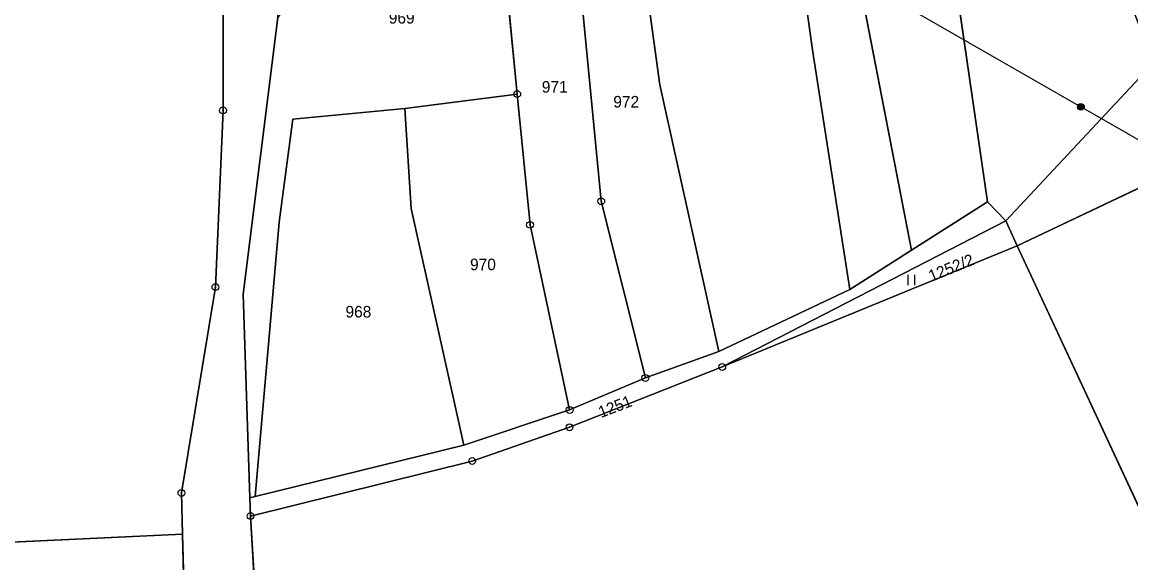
# Model space of a CAD drawing. Extents: x -689422 to -685210, y -987725 to -982160.
# Drawn here: x -687135.2 to -686972.5, y -986134.8 to -986055.5 of the extents above; entities that cross this region are included whole.
import ezdxf

# ---------------------------------------------------------------- set-up
doc = ezdxf.new("R2010")
doc.units = 0
for name, color, linetype in [('KN_Hranice_parcel', 7, 'Continuous'), ('KN_Parcelni cisla', 7, 'Continuous'), ('KN_Polygon parcely', 7, 'Continuous'), ('KN_Pozemkove predmety', 7, 'Continuous'), ('KN_POZEMKY_ORNA PUDA', 7, 'Continuous'), ('KN_POZEMKY_OSTATNI PLOCHA', 7, 'Continuous'), ('KN_POZEMKY_TTP', 7, 'Continuous'), ('KN_VYUZITI_17_ostatni plocha_ostatni komunikace', 7, 'Continuous'), ('KN_VYUZITI_26_ostatni plocha_jina plocha', 7, 'Continuous'), ('KN_Značky bodu BP', 7, 'Continuous'), ('KN_Značky kultur', 7, 'Continuous')]:
    doc.layers.add(name, color=color, linetype=linetype)

msp = doc.modelspace()

# ---------------------------------------------------------------- linework, layer by layer
at = {"layer": 'KN_Hranice_parcel'}
for p, q in [((-686993.5, -986081.88), (-687006.02, -985995.83)), ((-687062.53, -986066.07), (-687067.71, -986013.25)), ((-687097.67, -986054.82), (-687102.76, -986095.39)), ((-686920.43, -986055.73), (-686989.13, -986088.31)), ((-687079.01, -986068.17), (-687062.53, -986066.07)), ((-687004.65, -986088.97), (-686993.5, -986081.88)), ((-686990.82, -986084.68), (-686993.5, -986081.88)), ((-687032.44, -986106.09), (-686990.82, -986084.68)), ((-686989.13, -986088.31), (-686990.82, -986084.68)), ((-686989.13, -986088.31), (-687032.44, -986106.09)), ((-687013.72, -986094.73), (-687004.65, -986088.97)), ((-686943.78, -986185.65), (-686989.13, -986088.31)), ((-687102.76, -986095.39), (-687101.78, -986125.29)), ((-687032.95, -986103.8), (-687013.72, -986094.73)), ((-687043.72, -986107.7), (-687032.95, -986103.8)), ((-687043.72, -986107.7), (-687054.84, -986112.39)), ((-687070.39, -986117.54), (-687054.84, -986112.39)), ((-687101.02, -986125.1), (-687070.39, -986117.54)), ((-687111.66, -986130.61), (-687111.82, -986124.56)), ((-687101.78, -986125.29), (-687101.02, -986125.1)), ((-687101.78, -986125.29), (-687101.69, -986127.95)), ((-687110.81, -986162.36), (-687111.66, -986130.61))]:
    msp.add_line(p, q, dxfattribs=at)
for points in [[(-687033.19, -985951.05), (-687027.91, -985997.24), (-687019.13, -986059.91), (-687013.72, -986094.73)], [(-687005.66, -985968.81), (-686969.11, -986061.42), (-686990.82, -986084.68)], [(-687032.95, -986103.8), (-687041.6, -986064.72), (-687052.4, -985985.88)], [(-687004.65, -986088.97), (-687013.21, -986044.84), (-687017.61, -985995.22), (-687006.02, -985995.83)], [(-687058.43, -985996.67), (-687050.2, -986081.78), (-687043.72, -986107.7)], [(-687151.61, -986024.18), (-687174.92, -986060.57), (-687182.43, -986085.02), (-687185.01, -986096.98), (-687173.49, -986133.47), (-687111.66, -986130.61)], [(-687111.82, -986124.56), (-687106.83, -986094.38), (-687105.72, -986068.46), (-687105.64, -986033.02)], [(-687054.84, -986112.39), (-687060.65, -986085.24), (-687062.53, -986066.07)], [(-687079.01, -986068.17), (-687095.46, -986069.74), (-687097.47, -986084.85), (-687101.02, -986125.1)], [(-687070.39, -986117.54), (-687078.11, -986082.84), (-687079.01, -986068.17)], [(-687101.69, -986127.95), (-687069.15, -986119.88), (-687054.86, -986114.94), (-687032.44, -986106.09)], [(-687101.69, -986127.95), (-687099.91, -986158.27), (-687096.78, -986182.84), (-687097.07, -986185.57), (-687099.9, -986209.98)]]:
    msp.add_lwpolyline(points, dxfattribs=at)
at = {"layer": 'KN_Polygon parcely'}
for points in [[(-687108.57, -986274.12), (-687099.9, -986209.98), (-687097.07, -986185.57), (-687096.78, -986182.84), (-687099.91, -986158.27), (-687101.69, -986127.95), (-687101.78, -986125.29), (-687102.76, -986095.39), (-687097.67, -986054.82), (-687099.07, -986031.39), (-687097.47, -986024.02), (-687077.32, -985982.56), (-687071.99, -985949.82), (-687065.78, -985935.64)], [(-687073.91, -985944.26), (-687077.99, -985964.08), (-687080.95, -985978.48), (-687104.88, -986029.16), (-687105.64, -986033.02), (-687105.72, -986068.46), (-687106.83, -986094.38), (-687111.82, -986124.56), (-687111.66, -986130.61), (-687110.81, -986162.36), (-687110.03, -986185.82), (-687118.49, -986267.43)], [(-686800.79, -986243.34), (-686807.07, -986237.04), (-686812.33, -986231.76), (-686827.02, -986215.24), (-686838.85, -986201.41), (-686850.87, -986187.66), (-686856.08, -986187.43), (-686860.36, -986172.86), (-686868.01, -986156.31), (-686877.49, -986139.47), (-686887.44, -986124.83), (-686893.81, -986111.62), (-686904.42, -986086.16), (-686908.03, -986079.44), (-686920.43, -986055.73), (-686989.13, -986088.31), (-686943.78, -986185.65), (-686912.44, -986186.99), (-686898.49, -986209.53), (-686868.06, -986260.05)]]:
    msp.add_lwpolyline(points, dxfattribs=at)
for points in [[(-687022.72, -985937.91), (-687033.19, -985951.05), (-687027.91, -985997.24), (-687019.13, -986059.91), (-687013.72, -986094.73), (-687004.65, -986088.97), (-687013.21, -986044.84), (-687017.61, -985995.22), (-687006.02, -985995.83), (-687011.8, -985969.82)], [(-687033.19, -985951.05), (-687035.34, -985955.89), (-687047.63, -985977.5), (-687052.4, -985985.88), (-687041.6, -986064.72), (-687032.95, -986103.8), (-687013.72, -986094.73), (-687019.13, -986059.91), (-687027.91, -985997.24)], [(-686969.11, -986061.42), (-686990.82, -986084.68), (-686989.13, -986088.31), (-686920.43, -986055.73), (-686932.82, -986032.02), (-686936.32, -986034.85), (-686976.59, -985961.43), (-687005.66, -985968.81)], [(-687006.02, -985995.83), (-686993.5, -986081.88), (-686990.82, -986084.68), (-686969.11, -986061.42), (-687005.66, -985968.81), (-687011.8, -985969.82)], [(-687050.2, -986081.78), (-687043.72, -986107.7), (-687032.95, -986103.8), (-687041.6, -986064.72), (-687052.4, -985985.88), (-687058.43, -985996.67)], [(-687006.02, -985995.83), (-687017.61, -985995.22), (-687013.21, -986044.84), (-687004.65, -986088.97), (-686993.5, -986081.88)], [(-687058.43, -985996.67), (-687067.71, -986013.25), (-687062.53, -986066.07), (-687060.65, -986085.24), (-687054.84, -986112.39), (-687043.72, -986107.7), (-687050.2, -986081.78)], [(-687215.69, -986078.19), (-687201.81, -986146.21), (-687199.7, -986172.16), (-687179.2, -986165.49), (-687151.91, -986161.08), (-687110.81, -986162.36), (-687111.66, -986130.61), (-687173.49, -986133.47), (-687185.01, -986096.98), (-687182.43, -986085.02), (-687174.92, -986060.57), (-687151.61, -986024.18), (-687166.06, -986008.19), (-687191.77, -986046.15), (-687199.85, -986040.68), (-687203.95, -986051.35), (-687211.33, -986065.63), (-687212.84, -986073.35)], [(-687097.67, -986054.82), (-687102.76, -986095.39), (-687101.78, -986125.29), (-687101.02, -986125.1), (-687097.47, -986084.85), (-687095.46, -986069.74), (-687079.01, -986068.17), (-687062.53, -986066.07), (-687067.71, -986013.25), (-687081.54, -986032.09)], [(-687174.92, -986060.57), (-687182.43, -986085.02), (-687185.01, -986096.98), (-687173.49, -986133.47), (-687111.66, -986130.61), (-687111.82, -986124.56), (-687106.83, -986094.38), (-687105.72, -986068.46), (-687105.64, -986033.02), (-687121.08, -986029.34), (-687129.49, -986022.17), (-687151.61, -986024.18)], [(-687070.39, -986117.54), (-687054.84, -986112.39), (-687060.65, -986085.24), (-687062.53, -986066.07), (-687079.01, -986068.17), (-687078.11, -986082.84)], [(-687078.11, -986082.84), (-687079.01, -986068.17), (-687095.46, -986069.74), (-687097.47, -986084.85), (-687101.02, -986125.1), (-687070.39, -986117.54)], [(-687054.86, -986114.94), (-687032.44, -986106.09), (-686990.82, -986084.68), (-686993.5, -986081.88), (-687004.65, -986088.97), (-687013.72, -986094.73), (-687032.95, -986103.8), (-687043.72, -986107.7), (-687054.84, -986112.39), (-687070.39, -986117.54), (-687101.02, -986125.1), (-687101.78, -986125.29), (-687101.69, -986127.95), (-687069.15, -986119.88)], [(-686989.13, -986088.31), (-686990.82, -986084.68), (-687032.44, -986106.09)], [(-687096.78, -986182.84), (-687097.07, -986185.57), (-687099.9, -986209.98), (-686930.16, -986210.88), (-686908.8, -986239.61), (-686906.02, -986238.76), (-686926.93, -986211.11), (-686898.49, -986209.53), (-686912.44, -986186.99), (-686943.78, -986185.65), (-686989.13, -986088.31), (-687032.44, -986106.09), (-687054.86, -986114.94), (-687069.15, -986119.88), (-687101.69, -986127.95), (-687099.91, -986158.27)]]:
    msp.add_lwpolyline(points, close=True, dxfattribs=at)
at = {"layer": 'KN_Pozemkove predmety'}
for p in [(-687067.88, -986017.41), (-686895.27, -986116.64)]:
    msp.add_line(p, (-686979.79, -986067.94), dxfattribs=at)
for radius in [0.5, 0.4, 0.3, 0.2, 0.1]:
    msp.add_circle((-686979.79, -986067.94), radius, dxfattribs=at)
at = {"layer": 'KN_POZEMKY_ORNA PUDA'}
for p, q in [((-687052.4, -985985.88), (-687041.6, -986064.72)), ((-687041.6, -986064.72), (-687052.4, -985985.88)), ((-687006.02, -985995.83), (-686993.5, -986081.88)), ((-687050.2, -986081.78), (-687058.43, -985996.67)), ((-687058.43, -985996.67), (-687050.2, -986081.78)), ((-687027.91, -985997.24), (-687019.13, -986059.91)), ((-687062.53, -986066.07), (-687067.71, -986013.25)), ((-687004.65, -986088.97), (-687013.21, -986044.84)), ((-686989.13, -986088.31), (-686920.43, -986055.73)), ((-686920.43, -986055.73), (-686989.13, -986088.31)), ((-687019.13, -986059.91), (-687013.72, -986094.73)), ((-686990.82, -986084.68), (-686969.11, -986061.42)), ((-687079.01, -986068.17), (-687062.53, -986066.07)), ((-687062.53, -986066.07), (-687060.65, -986085.24)), ((-687060.65, -986085.24), (-687062.53, -986066.07)), ((-687041.6, -986064.72), (-687032.95, -986103.8)), ((-687032.95, -986103.8), (-687041.6, -986064.72)), ((-687095.46, -986069.74), (-687079.01, -986068.17)), ((-687079.01, -986068.17), (-687078.11, -986082.84)), ((-687078.11, -986082.84), (-687079.01, -986068.17)), ((-687097.47, -986084.85), (-687095.46, -986069.74)), ((-687043.72, -986107.7), (-687050.2, -986081.78)), ((-687050.2, -986081.78), (-687043.72, -986107.7)), ((-686993.5, -986081.88), (-687004.65, -986088.97)), ((-687078.11, -986082.84), (-687070.39, -986117.54)), ((-687070.39, -986117.54), (-687078.11, -986082.84)), ((-687101.02, -986125.1), (-687097.47, -986084.85)), ((-687060.65, -986085.24), (-687054.84, -986112.39)), ((-687054.84, -986112.39), (-687060.65, -986085.24)), ((-686989.13, -986088.31), (-686990.82, -986084.68)), ((-686943.78, -986185.65), (-686989.13, -986088.31)), ((-687013.72, -986094.73), (-687032.95, -986103.8)), ((-687032.95, -986103.8), (-687043.72, -986107.7)), ((-687043.72, -986107.7), (-687054.84, -986112.39)), ((-687054.84, -986112.39), (-687070.39, -986117.54)), ((-687070.39, -986117.54), (-687101.02, -986125.1))]:
    msp.add_line(p, q, dxfattribs=at)
at = {"layer": 'KN_POZEMKY_OSTATNI PLOCHA'}
for p, q in [((-687105.72, -986068.46), (-687105.64, -986033.02)), ((-687097.67, -986054.82), (-687102.76, -986095.39)), ((-687106.83, -986094.38), (-687105.72, -986068.46)), ((-687004.65, -986088.97), (-686993.5, -986081.88)), ((-686993.5, -986081.88), (-686990.82, -986084.68)), ((-686990.82, -986084.68), (-687032.44, -986106.09)), ((-687013.72, -986094.73), (-687004.65, -986088.97)), ((-687111.82, -986124.56), (-687106.83, -986094.38)), ((-687102.76, -986095.39), (-687101.78, -986125.29)), ((-687032.95, -986103.8), (-687013.72, -986094.73)), ((-687043.72, -986107.7), (-687032.95, -986103.8)), ((-687032.44, -986106.09), (-687054.86, -986114.94)), ((-687054.84, -986112.39), (-687043.72, -986107.7)), ((-687070.39, -986117.54), (-687054.84, -986112.39)), ((-687054.86, -986114.94), (-687069.15, -986119.88)), ((-687101.02, -986125.1), (-687070.39, -986117.54)), ((-687069.15, -986119.88), (-687101.69, -986127.95)), ((-687111.66, -986130.61), (-687111.82, -986124.56)), ((-687101.78, -986125.29), (-687101.02, -986125.1)), ((-687101.78, -986125.29), (-687101.69, -986127.95)), ((-687101.69, -986127.95), (-687101.78, -986125.29)), ((-687101.69, -986127.95), (-687099.91, -986158.27)), ((-687173.49, -986133.47), (-687111.66, -986130.61)), ((-687110.81, -986162.36), (-687111.66, -986130.61)), ((-687111.66, -986130.61), (-687110.81, -986162.36))]:
    msp.add_line(p, q, dxfattribs=at)
at = {"layer": 'KN_POZEMKY_TTP'}
for p, q in [((-686993.5, -986081.88), (-687006.02, -985995.83)), ((-687019.13, -986059.91), (-687027.91, -985997.24)), ((-687067.71, -986013.25), (-687062.53, -986066.07)), ((-687105.64, -986033.02), (-687105.72, -986068.46)), ((-687013.21, -986044.84), (-687004.65, -986088.97)), ((-687102.76, -986095.39), (-687097.67, -986054.82)), ((-687013.72, -986094.73), (-687019.13, -986059.91)), ((-686969.11, -986061.42), (-686990.82, -986084.68)), ((-687062.53, -986066.07), (-687079.01, -986068.17)), ((-687105.72, -986068.46), (-687106.83, -986094.38)), ((-687079.01, -986068.17), (-687095.46, -986069.74)), ((-687095.46, -986069.74), (-687097.47, -986084.85)), ((-686990.82, -986084.68), (-686993.5, -986081.88)), ((-687097.47, -986084.85), (-687101.02, -986125.1)), ((-687032.44, -986106.09), (-686990.82, -986084.68)), ((-686990.82, -986084.68), (-686989.13, -986088.31)), ((-687032.44, -986106.09), (-686989.13, -986088.31)), ((-686989.13, -986088.31), (-687032.44, -986106.09)), ((-687004.65, -986088.97), (-687013.72, -986094.73)), ((-686989.13, -986088.31), (-686943.78, -986185.65)), ((-687106.83, -986094.38), (-687111.82, -986124.56)), ((-687101.78, -986125.29), (-687102.76, -986095.39)), ((-687054.86, -986114.94), (-687032.44, -986106.09)), ((-687069.15, -986119.88), (-687054.86, -986114.94)), ((-687101.69, -986127.95), (-687069.15, -986119.88)), ((-687111.82, -986124.56), (-687111.66, -986130.61)), ((-687101.02, -986125.1), (-687101.78, -986125.29)), ((-687099.91, -986158.27), (-687101.69, -986127.95)), ((-687111.66, -986130.61), (-687173.49, -986133.47))]:
    msp.add_line(p, q, dxfattribs=at)
at = {"layer": 'KN_VYUZITI_17_ostatni plocha_ostatni komunikace'}
for p, q in [((-687105.72, -986068.46), (-687105.64, -986033.02)), ((-687097.67, -986054.82), (-687102.76, -986095.39)), ((-687106.83, -986094.38), (-687105.72, -986068.46)), ((-687004.65, -986088.97), (-686993.5, -986081.88)), ((-686993.5, -986081.88), (-686990.82, -986084.68)), ((-686990.82, -986084.68), (-687032.44, -986106.09)), ((-687013.72, -986094.73), (-687004.65, -986088.97)), ((-687111.82, -986124.56), (-687106.83, -986094.38)), ((-687102.76, -986095.39), (-687101.78, -986125.29)), ((-687032.95, -986103.8), (-687013.72, -986094.73)), ((-687043.72, -986107.7), (-687032.95, -986103.8)), ((-687032.44, -986106.09), (-687054.86, -986114.94)), ((-687054.84, -986112.39), (-687043.72, -986107.7)), ((-687070.39, -986117.54), (-687054.84, -986112.39)), ((-687054.86, -986114.94), (-687069.15, -986119.88)), ((-687101.02, -986125.1), (-687070.39, -986117.54)), ((-687069.15, -986119.88), (-687101.69, -986127.95)), ((-687111.66, -986130.61), (-687111.82, -986124.56)), ((-687101.78, -986125.29), (-687101.02, -986125.1)), ((-687101.78, -986125.29), (-687101.69, -986127.95)), ((-687101.69, -986127.95), (-687101.78, -986125.29)), ((-687101.69, -986127.95), (-687099.91, -986158.27)), ((-687110.81, -986162.36), (-687111.66, -986130.61))]:
    msp.add_line(p, q, dxfattribs=at)
at = {"layer": 'KN_VYUZITI_26_ostatni plocha_jina plocha'}
for p, q in [((-687173.49, -986133.47), (-687111.66, -986130.61)), ((-687111.66, -986130.61), (-687110.81, -986162.36))]:
    msp.add_line(p, q, dxfattribs=at)
at = {"layer": 'KN_Značky bodu BP'}
for centre, radius in [((-687062.53, -986066.07), 0.5), ((-687062.53, -986066.07), 0.0303), ((-687105.72, -986068.46), 0.5), ((-687105.72, -986068.46), 0.0303), ((-687050.2, -986081.78), 0.5), ((-687050.2, -986081.78), 0.0303), ((-687060.65, -986085.24), 0.5), ((-687060.65, -986085.24), 0.0303), ((-687106.83, -986094.38), 0.5), ((-687106.83, -986094.38), 0.0303), ((-687032.44, -986106.09), 0.5), ((-687032.44, -986106.09), 0.0303), ((-687043.72, -986107.7), 0.5), ((-687043.72, -986107.7), 0.0303), ((-687054.84, -986112.39), 0.5), ((-687054.84, -986112.39), 0.0303), ((-687054.86, -986114.94), 0.5), ((-687054.86, -986114.94), 0.0303), ((-687069.15, -986119.88), 0.5), ((-687069.15, -986119.88), 0.0303), ((-687111.82, -986124.56), 0.5), ((-687111.82, -986124.56), 0.0303), ((-687101.69, -986127.95), 0.5), ((-687101.69, -986127.95), 0.0303)]:
    msp.add_circle(centre, radius, dxfattribs=at)
at = {"layer": 'KN_Značky kultur'}
for p, q in [((-687005.16, -986094.07), (-687005.16, -986092.57)), ((-687004.16, -986094.07), (-687004.16, -986092.57))]:
    msp.add_line(p, q, dxfattribs=at)

# ---------------------------------------------------------------- texts
at = {"layer": 'KN_Parcelni cisla'}
for s, p in [('969', (-687081.39, -986055.73)), ('971', (-687058.93, -986065.86)), ('972', (-687048.43, -986068.04)), ('970', (-687069.46, -986091.9)), ('968', (-687087.74, -986098.84))]:
    msp.add_text(s, height=1.7, dxfattribs=at).set_placement(p)
for s, rotation, p in [('1252/2', 22, (-687001.75, -986093.62)), ('1251', 21, (-687050.24, -986113.59))]:
    msp.add_text(s, height=1.7, rotation=rotation, dxfattribs=at).set_placement(p)

doc.saveas('drawing.dxf')
